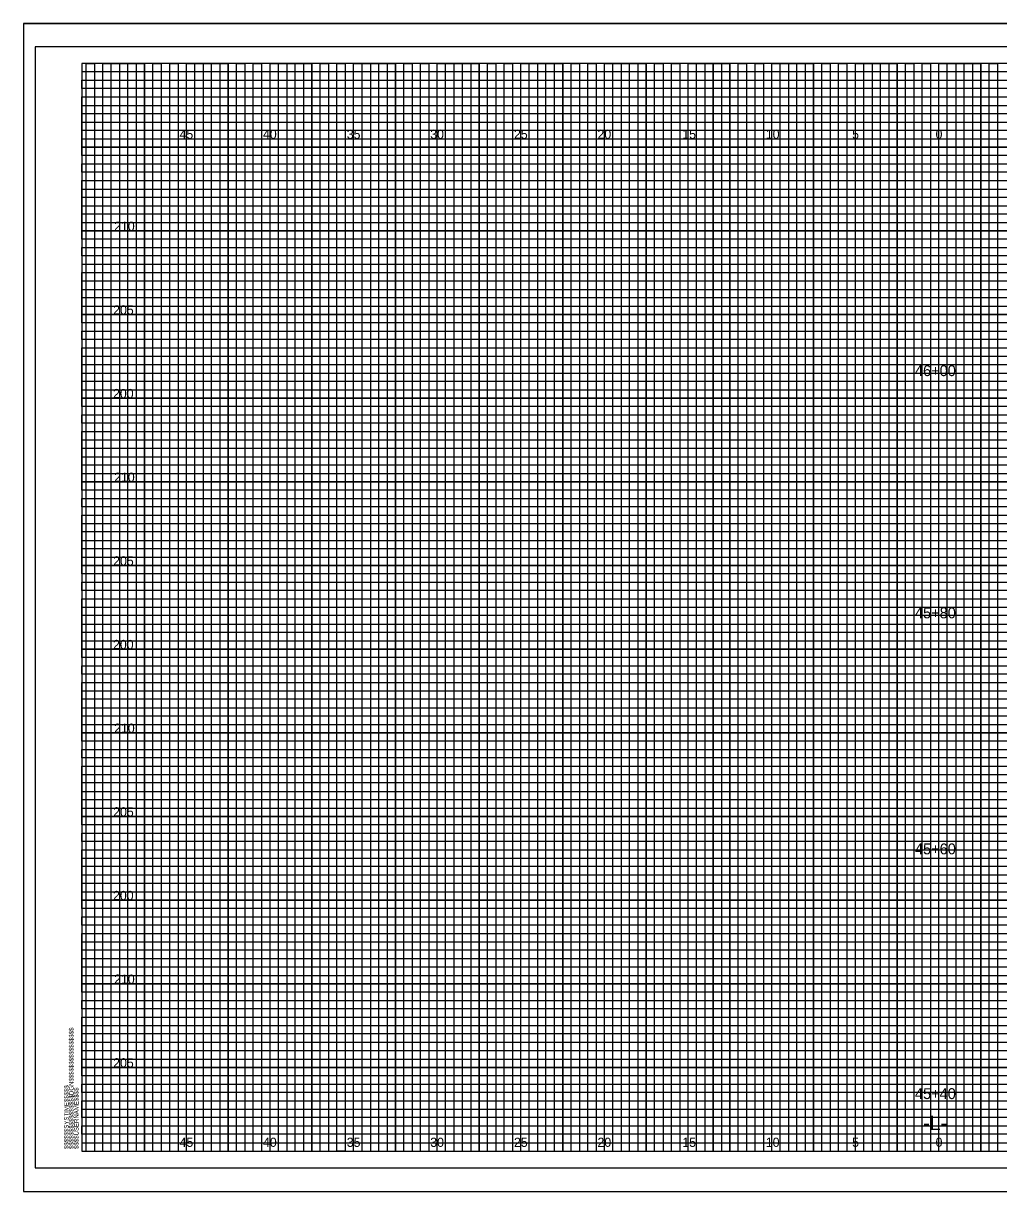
# Model space of a CAD drawing. Extents: x -4 to 103, y -2 to 6583.
# Drawn here: x -3.5 to 54.8, y 3468 to 3537.8 of the extents above; entities that cross this region are included whole.
import ezdxf

# ---------------------------------------------------------------- set-up
doc = ezdxf.new("R2010")
doc.units = 0
for name, color, linetype in [('Prop XS Alignment Label', 7, 'Continuous'), ('Prop XS Elevation Labels', 7, 'Continuous'), ('Prop XS Offset Labels', 7, 'Continuous'), ('Prop XS Station Labels', 7, 'Continuous'), ('Sheet Cross Section CELL', 7, 'Continuous'), ('Sheet Cross Section Grid Major CELL', 7, 'Continuous'), ('Sheet Cross Section Grid Middle CELL', 7, 'Continuous'), ('Sheet Cutting Line CELL', 7, 'Continuous'), ('Sheet DOT Grid CELL', 7, 'Continuous'), ('Sheet Plot Border Inside CELL', 7, 'Continuous'), ('Sheet Plot Border Outside CELL', 7, 'Continuous')]:
    doc.layers.add(name, color=color, linetype=linetype)

msp = doc.modelspace()

# ---------------------------------------------------------------- linework, layer by layer
at = {"layer": 'Sheet Cross Section CELL'}
msp.add_lwpolyline([(102.5, 3535.425), (0, 3535.425), (0, 3470.425), (102.5, 3470.425)], close=True, dxfattribs=at)
at = {"layer": 'Sheet Cross Section Grid Major CELL'}
for points in [[(1.25, 3470.425), (1.25, 3535.425), (3.75, 3535.425), (3.75, 3470.425), (6.25, 3470.425), (6.25, 3535.425), (8.75, 3535.425), (8.75, 3470.425), (11.25, 3470.425), (11.25, 3535.425), (13.75, 3535.425), (13.75, 3470.425), (16.25, 3470.425), (16.25, 3535.425), (18.75, 3535.425), (18.75, 3470.425), (21.25, 3470.425), (21.25, 3535.425), (23.75, 3535.425), (23.75, 3470.425), (26.25, 3470.425), (26.25, 3535.425), (28.75, 3535.425), (28.75, 3470.425), (31.25, 3470.425), (31.25, 3535.425), (33.75, 3535.425), (33.75, 3470.425), (36.25, 3470.425), (36.25, 3535.425), (38.75, 3535.425), (38.75, 3470.425), (41.25, 3470.425), (41.25, 3535.425), (43.75, 3535.425), (43.75, 3470.425), (46.25, 3470.425), (46.25, 3535.425), (48.75, 3535.425), (48.75, 3470.425), (51.25, 3470.425), (51.25, 3535.425), (53.75, 3535.425), (53.75, 3470.425)], [(102.5, 3530.425), (0, 3530.425), (0, 3532.925), (74.25, 3532.925)], [(102.5, 3525.425), (0, 3525.425), (0, 3527.925), (102.5, 3527.925)], [(102.5, 3520.425), (0, 3520.425), (0, 3522.925), (102.5, 3522.925)], [(102.5, 3515.425), (0, 3515.425), (0, 3517.925), (102.5, 3517.925)], [(102.5, 3510.425), (0, 3510.425), (0, 3512.925), (102.5, 3512.925)], [(102.5, 3505.425), (0, 3505.425), (0, 3507.925), (102.5, 3507.925)], [(102.5, 3500.425), (0, 3500.425), (0, 3502.925), (102.5, 3502.925)], [(102.5, 3495.425), (0, 3495.425), (0, 3497.925), (102.5, 3497.925)], [(102.5, 3490.425), (0, 3490.425), (0, 3492.925), (102.5, 3492.925)], [(102.5, 3485.425), (0, 3485.425), (0, 3487.925), (102.5, 3487.925)], [(102.5, 3480.425), (0, 3480.425), (0, 3482.925), (102.5, 3482.925)], [(102.5, 3475.425), (0, 3475.425), (0, 3477.925), (102.5, 3477.925)], [(0, 3472.925), (102.5, 3472.925)]]:
    msp.add_lwpolyline(points, dxfattribs=at)
at = {"layer": 'Sheet Cross Section Grid Middle CELL'}
for points in [[(0.25, 3470.425), (0.25, 3535.425), (0.75, 3535.425), (0.75, 3470.425), (1.75, 3470.425), (1.75, 3535.425), (2.25, 3535.425), (2.25, 3470.425), (2.75, 3470.425), (2.75, 3535.425), (3.25, 3535.425), (3.25, 3470.425), (4.25, 3470.425), (4.25, 3535.425), (4.75, 3535.425), (4.75, 3470.425), (5.25, 3470.425), (5.25, 3535.425), (5.75, 3535.425), (5.75, 3470.425), (6.75, 3470.425), (6.75, 3535.425), (7.25, 3535.425), (7.25, 3470.425), (7.75, 3470.425), (7.75, 3535.425), (8.25, 3535.425), (8.25, 3470.425), (9.25, 3470.425), (9.25, 3535.425), (9.75, 3535.425), (9.75, 3470.425), (10.25, 3470.425), (10.25, 3535.425), (10.75, 3535.425), (10.75, 3470.425), (11.75, 3470.425), (11.75, 3535.425), (12.25, 3535.425), (12.25, 3470.425), (12.75, 3470.425), (12.75, 3535.425), (13.25, 3535.425), (13.25, 3470.425), (14.25, 3470.425), (14.25, 3535.425), (14.75, 3535.425), (14.75, 3470.425), (15.75, 3470.425), (15.25, 3470.425), (15.25, 3535.425), (15.75, 3535.425), (15.75, 3470.425), (16.75, 3470.425), (16.75, 3535.425), (17.25, 3535.425), (17.25, 3470.425), (17.75, 3470.425), (17.75, 3535.425), (18.25, 3535.425), (18.25, 3470.425), (19.25, 3470.425), (19.25, 3535.425), (19.75, 3535.425), (19.75, 3470.425), (20.25, 3470.425), (20.25, 3535.425), (20.75, 3535.425), (20.75, 3470.425), (21.75, 3470.425), (21.75, 3535.425), (22.25, 3535.425), (22.25, 3470.425), (22.75, 3470.425), (22.75, 3535.425), (23.25, 3535.425), (23.25, 3470.425), (24.25, 3470.425), (24.25, 3535.425), (24.75, 3535.425), (24.75, 3470.425), (25.25, 3470.425), (25.25, 3535.425), (25.75, 3535.425), (25.75, 3470.425), (26.75, 3470.425), (26.75, 3535.425), (27.25, 3535.425), (27.25, 3470.425), (27.75, 3470.425), (27.75, 3535.425), (28.25, 3535.425), (28.25, 3470.425), (29.25, 3470.425), (29.25, 3535.425), (29.75, 3535.425), (29.75, 3470.425), (30.25, 3470.425), (30.25, 3535.425), (30.75, 3535.425), (30.75, 3470.425)], [(30.75, 3470.425), (31.75, 3470.425), (31.75, 3535.425), (32.25, 3535.425), (32.25, 3470.425), (32.75, 3470.425), (32.75, 3535.425), (33.25, 3535.425), (33.25, 3470.425), (34.25, 3470.425), (34.25, 3535.425), (34.75, 3535.425), (34.75, 3470.425), (35.25, 3470.425), (35.25, 3535.425), (35.75, 3535.425), (35.75, 3470.425), (36.75, 3470.425), (36.75, 3535.425), (37.25, 3535.425), (37.25, 3470.425), (37.75, 3470.425), (37.75, 3535.425), (37.75, 3470.425)], [(38.25, 3535.425), (38.25, 3470.425), (39.25, 3470.425), (39.25, 3535.425), (39.75, 3535.425), (39.75, 3470.425), (40.25, 3470.425), (40.25, 3535.425), (40.75, 3535.425), (40.75, 3470.425), (41.75, 3470.425), (41.75, 3535.425), (42.25, 3535.425), (42.25, 3470.425), (42.75, 3470.425), (42.75, 3535.425), (43.25, 3535.425), (43.25, 3470.425), (43.75, 3470.425), (44.25, 3470.425), (44.25, 3535.425), (44.75, 3535.425), (44.75, 3470.425), (45.25, 3470.425), (45.25, 3535.425), (45.75, 3535.425), (45.75, 3470.425), (46.75, 3470.425), (46.75, 3535.425), (47.25, 3535.425), (47.25, 3470.425), (47.75, 3470.425), (47.75, 3535.425), (48.25, 3535.425), (48.25, 3470.425), (49.25, 3470.425), (49.25, 3535.425), (49.75, 3535.425), (49.75, 3470.425), (50.25, 3470.425), (50.25, 3535.425), (50.75, 3535.425), (50.75, 3470.425), (51.75, 3470.425), (51.75, 3535.425), (52.25, 3535.425), (52.25, 3470.425), (52.75, 3470.425), (52.75, 3535.425), (53.25, 3535.425), (53.25, 3470.425), (54.25, 3470.425), (54.25, 3535.425), (54.75, 3535.425), (54.75, 3470.425), (55.25, 3470.425)], [(0, 3532.425), (0, 3533.425), (74.25, 3533.425), (74.25, 3533.925), (0, 3533.925), (0, 3534.425), (74.25, 3534.425), (74.25, 3534.925), (0, 3534.925)], [(102.5, 3532.425), (0, 3532.425)], [(102.5, 3531.425), (0, 3531.425), (0, 3531.925), (102.5, 3531.925)], [(102.5, 3529.925), (0, 3529.925), (0, 3530.925), (102.5, 3530.925)], [(102.5, 3528.925), (0, 3528.925), (0, 3529.425), (102.5, 3529.425)], [(102.5, 3527.425), (0, 3527.425), (0, 3528.425), (102.5, 3528.425)], [(102.5, 3526.425), (0, 3526.425), (0, 3526.925), (102.5, 3526.925)], [(102.5, 3524.925), (0, 3524.925), (0, 3525.925), (102.5, 3525.925)], [(102.5, 3523.925), (0, 3523.925), (0, 3524.425), (102.5, 3524.425)], [(0, 3523.425), (102.5, 3523.425)], [(102.5, 3522.425), (0, 3522.425)], [(102.5, 3521.425), (0, 3521.425), (0, 3521.925), (102.5, 3521.925)], [(102.5, 3519.925), (0, 3519.925), (0, 3520.925), (102.5, 3520.925)], [(102.5, 3518.925), (0, 3518.925), (0, 3519.425), (102.5, 3519.425)], [(102.5, 3517.425), (0, 3517.425), (0, 3518.425), (102.5, 3518.425)], [(102.5, 3516.425), (0, 3516.425), (0, 3516.925), (102.5, 3516.925)], [(102.5, 3514.925), (0, 3514.925), (0, 3515.925), (102.5, 3515.925)], [(102.5, 3513.925), (0, 3513.925), (0, 3514.425), (102.5, 3514.425)], [(102.5, 3512.425), (0, 3512.425), (0, 3513.425), (102.5, 3513.425)], [(102.5, 3511.425), (0, 3511.425), (0, 3511.925), (102.5, 3511.925)], [(102.5, 3509.925), (0, 3509.925), (0, 3510.925), (102.5, 3510.925)], [(102.5, 3508.925), (0, 3508.925), (0, 3509.425), (102.5, 3509.425)], [(102.5, 3507.425), (0, 3507.425), (0, 3508.425), (102.5, 3508.425)], [(102.5, 3506.425), (0, 3506.425), (0, 3506.925), (102.5, 3506.925)], [(102.5, 3504.925), (0, 3504.925), (0, 3505.925), (102.5, 3505.925)], [(102.5, 3503.925), (0, 3503.925), (0, 3504.425), (102.5, 3504.425)], [(102.5, 3502.425), (0, 3502.425), (0, 3503.425), (102.5, 3503.425)], [(102.5, 3501.425), (0, 3501.425), (0, 3501.925)], [(0, 3501.925), (102.5, 3501.925)], [(102.5, 3499.925), (0, 3499.925), (0, 3500.925), (102.5, 3500.925)], [(102.5, 3498.925), (0, 3498.925), (0, 3499.425), (102.5, 3499.425)], [(102.5, 3497.425), (0, 3497.425), (0, 3498.425), (102.5, 3498.425)], [(102.5, 3496.425), (0, 3496.425), (0, 3496.925), (102.5, 3496.925)], [(102.5, 3494.925), (0, 3494.925), (0, 3495.925), (102.5, 3495.925)], [(102.5, 3493.925), (0, 3493.925), (0, 3494.425), (102.5, 3494.425)], [(102.5, 3492.425), (0, 3492.425), (0, 3493.425), (102.5, 3493.425)], [(102.5, 3491.425), (0, 3491.425), (0, 3491.925), (102.5, 3491.925)], [(102.5, 3489.925), (0, 3489.925), (0, 3490.925), (102.5, 3490.925)], [(102.5, 3488.925), (0, 3488.925), (0, 3489.425), (102.5, 3489.425)], [(102.5, 3487.425), (0, 3487.425), (0, 3488.425), (102.5, 3488.425)], [(102.5, 3486.425), (0, 3486.425), (0, 3486.925), (102.5, 3486.925)], [(102.5, 3484.925), (0, 3484.925), (0, 3485.925), (102.5, 3485.925)], [(102.5, 3483.925), (0, 3483.925), (0, 3484.425), (102.5, 3484.425)], [(102.5, 3482.425), (0, 3482.425), (0, 3483.425), (102.5, 3483.425)], [(102.5, 3481.425), (0, 3481.425), (0, 3481.925), (102.5, 3481.925)], [(102.5, 3479.925), (0, 3479.925), (0, 3480.925), (102.5, 3480.925)], [(102.5, 3478.925), (0, 3478.925), (0, 3479.425), (102.5, 3479.425)], [(102.5, 3477.425), (0, 3477.425), (0, 3478.425), (102.5, 3478.425)], [(102.5, 3476.425), (0, 3476.425), (0, 3476.925), (102.5, 3476.925)], [(102.5, 3474.925), (0, 3474.925), (0, 3475.925), (102.5, 3475.925)], [(102.5, 3473.925), (0, 3473.925), (0, 3474.425), (102.5, 3474.425)], [(102.5, 3472.425), (0, 3472.425), (0, 3473.425), (102.5, 3473.425)], [(102.5, 3471.425), (0, 3471.425), (0, 3471.925), (102.5, 3471.925)], [(0, 3470.925), (102.5, 3470.925)]]:
    msp.add_lwpolyline(points, dxfattribs=at)
at = {"layer": 'Sheet Cutting Line CELL'}
for p, q in [((-3.5, 3537.825), (103.4, 3537.825)), ((-3.5, 3537.825), (-3.5, 3468)), ((-3.5, 3468), (103.4, 3468))]:
    msp.add_line(p, q, dxfattribs=at)
at = {"layer": 'Sheet DOT Grid CELL'}
for p, q in [((1.25, 3470.425), (1.25, 3535.425)), ((3.75, 3470.425), (3.75, 3535.425)), ((6.25, 3470.425), (6.25, 3535.425)), ((8.75, 3470.425), (8.75, 3535.425)), ((11.25, 3470.425), (11.25, 3535.425)), ((13.75, 3470.425), (13.75, 3535.425)), ((16.25, 3470.425), (16.25, 3535.425)), ((18.75, 3470.425), (18.75, 3535.425)), ((21.25, 3470.425), (21.25, 3535.425)), ((23.75, 3470.425), (23.75, 3535.425)), ((26.25, 3470.425), (26.25, 3535.425)), ((28.75, 3470.425), (28.75, 3535.425)), ((31.25, 3470.425), (31.25, 3535.425)), ((33.75, 3470.425), (33.75, 3535.425)), ((36.25, 3470.425), (36.25, 3535.425)), ((38.75, 3470.425), (38.75, 3535.425)), ((41.25, 3470.425), (41.25, 3535.425)), ((43.75, 3470.425), (43.75, 3535.425)), ((46.25, 3470.425), (46.25, 3535.425)), ((48.75, 3470.425), (48.75, 3535.425)), ((51.25, 3470.425), (51.25, 3535.425)), ((53.75, 3470.425), (53.75, 3535.425)), ((0, 3532.925), (74.25, 3532.925)), ((0, 3530.425), (102.5, 3530.425)), ((0, 3527.925), (102.5, 3527.925)), ((0, 3525.425), (102.5, 3525.425)), ((0, 3522.925), (102.5, 3522.925)), ((0, 3520.425), (102.5, 3520.425)), ((0, 3517.925), (102.5, 3517.925)), ((0, 3515.425), (102.5, 3515.425)), ((0, 3512.925), (102.5, 3512.925)), ((0, 3510.425), (102.5, 3510.425)), ((0, 3507.925), (102.5, 3507.925)), ((0, 3505.425), (102.5, 3505.425)), ((0, 3502.925), (102.5, 3502.925)), ((0, 3500.425), (102.5, 3500.425)), ((0, 3497.925), (102.5, 3497.925)), ((0, 3495.425), (102.5, 3495.425)), ((0, 3492.925), (102.5, 3492.925)), ((0, 3490.425), (102.5, 3490.425)), ((0, 3487.925), (102.5, 3487.925)), ((0, 3485.425), (102.5, 3485.425)), ((0, 3482.925), (102.5, 3482.925)), ((0, 3480.425), (102.5, 3480.425)), ((0, 3477.925), (102.5, 3477.925)), ((0, 3475.425), (102.5, 3475.425)), ((0, 3472.925), (102.5, 3472.925))]:
    msp.add_line(p, q, dxfattribs=at)
at = {"layer": 'Sheet Plot Border Inside CELL'}
msp.add_lwpolyline([(103, 3536.425), (-2.8, 3536.425), (-2.8, 3469.425), (103, 3469.425)], close=True, dxfattribs=at)
at = {"layer": 'Sheet Plot Border Outside CELL'}
msp.add_lwpolyline([(103.4, 3537.825), (-3.5, 3537.825), (-3.5, 3468), (103.4, 3468)], close=True, dxfattribs=at)

# ---------------------------------------------------------------- texts
at = {"layer": 'Prop XS Alignment Label'}
msp.add_text('-L-', height=0.875, dxfattribs=at).set_placement((50.307, 3471.675))
at = {"layer": 'Prop XS Elevation Labels'}
for s, p in [('210', (1.93, 3525.425)), ('205', (1.872, 3520.425)), ('200', (1.864, 3515.425)), ('210', (1.93, 3510.425)), ('205', (1.872, 3505.425)), ('200', (1.864, 3500.425)), ('210', (1.93, 3495.425)), ('205', (1.872, 3490.425)), ('200', (1.864, 3485.425)), ('210', (1.93, 3480.425)), ('205', (1.872, 3475.425))]:
    msp.add_text(s, height=0.55, dxfattribs=at).set_placement(p)
at = {"layer": 'Prop XS Offset Labels'}
for s, p in [('45', (5.84, 3530.925)), ('40', (10.831, 3530.925)), ('35', (15.84, 3530.925)), ('30', (20.831, 3530.925)), ('25', (25.84, 3530.925)), ('20', (30.831, 3530.925)), ('15', (35.906, 3530.925)), ('10', (40.897, 3530.925)), ('5', (46.057, 3530.925)), ('0', (51.049, 3530.925)), ('0', (51.049, 3530.925)), ('45', (5.84, 3470.675)), ('40', (10.831, 3470.675)), ('35', (15.84, 3470.675)), ('30', (20.831, 3470.675)), ('25', (25.84, 3470.675)), ('20', (30.831, 3470.675)), ('15', (35.906, 3470.675)), ('10', (40.897, 3470.675)), ('5', (46.057, 3470.675)), ('0', (51.049, 3470.675)), ('0', (51.049, 3470.675))]:
    msp.add_text(s, height=0.55, dxfattribs=at).set_placement(p)
at = {"layer": 'Prop XS Station Labels'}
for s, p in [('46+00', (49.816, 3516.744)), ('45+80', (49.816, 3502.266)), ('45+60', (49.816, 3488.161)), ('45+40', (49.816, 3473.533))]:
    msp.add_text(s, height=0.65, dxfattribs=at).set_placement(p)
at = {"layer": 'Sheet Cross Section CELL'}
for s, p in [('$$$$$$$$$$$$$$$$DGN$$$$$$$$$$$$$$$$', (-0.5, 3470.55)), ('$$$$$$SYSTIME$$$$$', (-0.797, 3470.55)), ('$$$$USERNAME$$$$', (-0.2, 3470.55))]:
    msp.add_text(s, height=0.2625, rotation=90, dxfattribs=at).set_placement(p)
at = {"layer": 'Sheet Cross Section Grid Major CELL'}
msp.add_text('040397', height=0.0025, rotation=90, dxfattribs=at).set_placement((-0.001, 3535.411))

doc.saveas('drawing.dxf')
